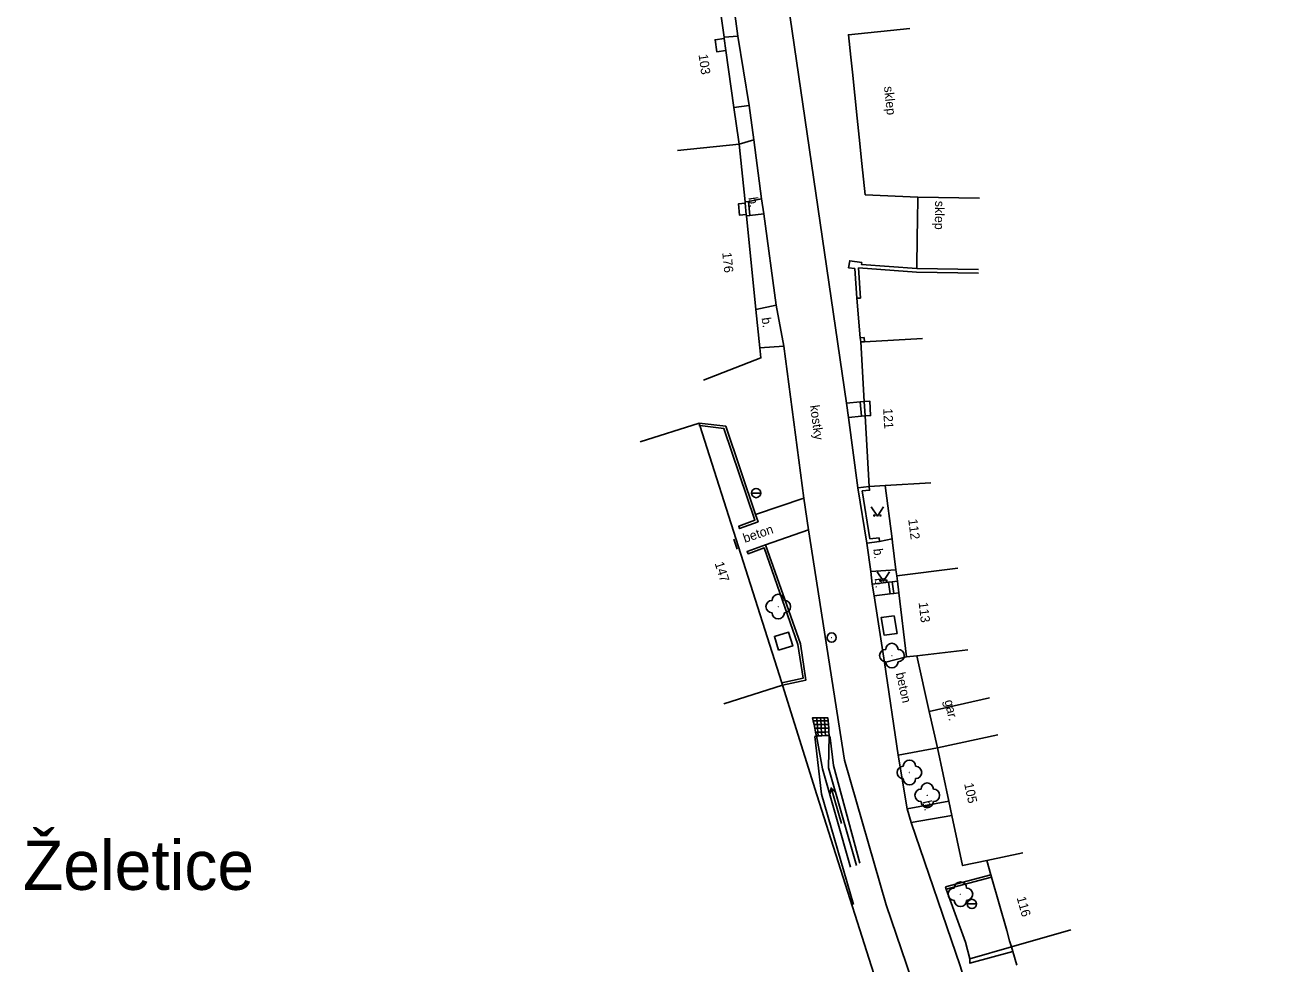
# Model space of a CAD drawing. Extents: x -582162 to -561283, y -1187583 to -1183539.
# Drawn here: x -571136.6 to -571035.3, y -1184300.9 to -1184224.9 of the extents above; entities that cross this region are included whole.
import ezdxf

# ---------------------------------------------------------------- set-up
doc = ezdxf.new("R2010")
doc.units = 0
for name, color, linetype in [('Vrstva 1', 7, 'Continuous'), ('Vrstva 10', 7, 'Continuous'), ('Vrstva 11', 7, 'Continuous'), ('Vrstva 14', 7, 'Continuous'), ('Vrstva 17', 7, 'Continuous'), ('Vrstva 3', 7, 'Continuous'), ('Vrstva 4', 7, 'Continuous'), ('Vrstva 6', 7, 'Continuous'), ('Vrstva 9', 7, 'Continuous')]:
    doc.layers.add(name, color=color, linetype=linetype)

# ---------------------------------------------------------------- blocks, each defined once
blk = doc.blocks.new('1.079')
at = {"layer": 'Vrstva 1'}
for radius in [0.75, 0.001]:
    blk.add_circle((0, -0.001), radius, dxfattribs=at)
blk = doc.blocks.new('3.130')
at = {"layer": 'Vrstva 1'}
blk.add_circle((0, 0), 0.001, dxfattribs=at)
for centre, start, end in [((-1, 0), 90, 270), ((0, 1), 0, 180), ((1, 0), 270, 90), ((0, -1), 180, 360)]:
    blk.add_arc(centre, 1, start, end, dxfattribs=at)
blk = doc.blocks.new('3.140')
at = {"layer": 'Vrstva 1'}
blk.add_lwpolyline([(-1, 1.5), (0, 0), (1, 1.5)], dxfattribs=at)
for centre in [(-0.5, 0.1), (0.5, 0.1)]:
    blk.add_circle(centre, 0.1, dxfattribs=at)
blk = doc.blocks.new('8.021')
at = {"layer": 'Vrstva 1'}
blk.add_line((-3, 0), (3, 0), dxfattribs=at)
blk.add_lwpolyline([(2, 0.5), (3, 0), (2, -0.5)], dxfattribs=at)
blk = doc.blocks.new('8.110')
at = {"layer": 'Vrstva 1'}
blk.add_line((-0.75, 0), (0.75, 0), dxfattribs=at)
blk.add_circle((0, 0), 0.75, dxfattribs=at)

msp = doc.modelspace()

# ---------------------------------------------------------------- linework, layer by layer
at = {"layer": 'Vrstva 10'}
for points in [[(-571080.05, -1184217.08), (-571078.89, -1184225.77)], [(-571075.19, -1184220.54), (-571072.2, -1184240.9), (-571070.07, -1184255.5)], [(-571080, -1184225.85), (-571078.89, -1184225.77)], [(-571078.89, -1184225.77), (-571077.97, -1184231.4)], [(-571077.97, -1184231.4), (-571079.2, -1184231.54)], [(-571077.97, -1184231.4), (-571077.6, -1184234.17)], [(-571078.78, -1184234.53), (-571077.6, -1184234.17)], [(-571077.6, -1184234.17), (-571076.96, -1184238.95)], [(-571078.01, -1184239.17), (-571078.3, -1184239.2)], [(-571078.01, -1184239.17), (-571076.96, -1184238.95)], [(-571078.01, -1184239.17), (-571077.9, -1184240.29)], [(-571076.96, -1184238.95), (-571076.79, -1184240.18)], [(-571076.79, -1184240.18), (-571077.9, -1184240.29)], [(-571076.79, -1184240.18), (-571075.77, -1184247.57)], [(-571077.9, -1184240.29), (-571078.19, -1184240.32)], [(-571077.42, -1184247.93), (-571075.77, -1184247.57)], [(-571075.77, -1184247.57), (-571075.15, -1184250.88)], [(-571075.15, -1184250.88), (-571077.1, -1184251.02)], [(-571075.15, -1184250.88), (-571073.54, -1184263.2)], [(-571070.07, -1184255.5), (-571068.97, -1184255.39)], [(-571068.64, -1184255.37), (-571068.97, -1184255.39)], [(-571068.97, -1184255.39), (-571068.86, -1184256.55)], [(-571069.91, -1184256.67), (-571070.07, -1184255.5)], [(-571069.91, -1184256.67), (-571068.86, -1184256.55)], [(-571069.15, -1184262.36), (-571069.91, -1184256.67)], [(-571068.57, -1184256.54), (-571068.86, -1184256.55)], [(-571068.44, -1184266.85), (-571069.15, -1184262.36)], [(-571077.44, -1184264.52), (-571073.54, -1184263.2)], [(-571073.54, -1184263.2), (-571073.17, -1184265.76)], [(-571076.63, -1184266.98), (-571073.17, -1184265.76)], [(-571073.17, -1184265.76), (-571070.24, -1184284.44), (-571066.86, -1184296.15), (-571063.58, -1184305.82), (-571058.91, -1184318.21), (-571051.19, -1184342.1), (-571047.14, -1184352.99), (-571044.2, -1184360.57)], [(-571067.41, -1184266.72), (-571066.39, -1184266.5)], [(-571068.12, -1184269.15), (-571068.44, -1184266.85)], [(-571066.07, -1184269), (-571068.12, -1184269.15)], [(-571067.99, -1184270.17), (-571068.12, -1184269.15)], [(-571066.67, -1184270.02), (-571067.99, -1184270.17)], [(-571067.84, -1184271.11), (-571067.99, -1184270.17)], [(-571066.37, -1184269.99), (-571066.67, -1184270.02)], [(-571066.67, -1184270.02), (-571066.53, -1184270.96)], [(-571065.96, -1184269.94), (-571066.37, -1184269.99)], [(-571066.37, -1184269.99), (-571066.24, -1184270.93)], [(-571066.53, -1184270.96), (-571067.84, -1184271.11)], [(-571067, -1184276.52), (-571067.84, -1184271.11)], [(-571066.24, -1184270.93), (-571066.53, -1184270.96)], [(-571065.85, -1184270.88), (-571066.24, -1184270.93)], [(-571065.97, -1184274.18), (-571066.23, -1184272.75), (-571067.28, -1184272.88), (-571067.02, -1184274.31), (-571065.97, -1184274.18)], [(-571075.59, -1184275.52), (-571074.44, -1184275.18), (-571074.77, -1184274.07), (-571075.92, -1184274.41), (-571075.59, -1184275.52)], [(-571065.23, -1184276.07), (-571067, -1184276.52)], [(-571067, -1184276.52), (-571065.89, -1184284.03)], [(-571072.18, -1184281), (-571072.48, -1184281), (-571072.83, -1184280.99), (-571072.77, -1184281.25)], [(-571072.77, -1184281.25), (-571072.47, -1184281.24)], [(-571072.77, -1184281.25), (-571072.71, -1184281.55)], [(-571072.71, -1184281.55), (-571072.64, -1184281.85)], [(-571072.71, -1184281.55), (-571072.44, -1184281.55)], [(-571072.47, -1184281.24), (-571072.48, -1184281)], [(-571072.44, -1184281.55), (-571072.47, -1184281.24)], [(-571072.47, -1184281.24), (-571072.16, -1184281.24)], [(-571072.42, -1184281.85), (-571072.44, -1184281.55)], [(-571072.44, -1184281.55), (-571072.14, -1184281.55)], [(-571071.88, -1184281.01), (-571072.18, -1184281)], [(-571072.16, -1184281.24), (-571072.18, -1184281)], [(-571072.16, -1184281.24), (-571071.86, -1184281.24)], [(-571072.14, -1184281.55), (-571072.16, -1184281.24)], [(-571072.14, -1184281.55), (-571071.84, -1184281.55)], [(-571072.12, -1184281.85), (-571072.14, -1184281.55)], [(-571071.56, -1184281.24), (-571071.58, -1184281.01), (-571071.88, -1184281.01)], [(-571071.86, -1184281.24), (-571071.88, -1184281.01)], [(-571071.84, -1184281.55), (-571071.86, -1184281.24)], [(-571071.86, -1184281.24), (-571071.56, -1184281.24)], [(-571071.84, -1184281.55), (-571071.54, -1184281.54)], [(-571071.82, -1184281.85), (-571071.84, -1184281.55)], [(-571071.54, -1184281.54), (-571071.56, -1184281.24)], [(-571071.52, -1184281.84), (-571071.54, -1184281.54)], [(-571072.64, -1184281.85), (-571072.58, -1184282.15)], [(-571072.64, -1184281.85), (-571072.42, -1184281.85)], [(-571072.58, -1184282.15), (-571072.51, -1184282.45)], [(-571072.58, -1184282.15), (-571072.4, -1184282.15)], [(-571072.51, -1184282.45), (-571072.38, -1184282.45)], [(-571072.51, -1184282.45), (-571072.03, -1184285.12), (-571069.76, -1184293.1)], [(-571072.4, -1184282.15), (-571072.42, -1184281.85)], [(-571072.42, -1184281.85), (-571072.12, -1184281.85)], [(-571072.4, -1184282.15), (-571072.1, -1184282.15)], [(-571072.38, -1184282.45), (-571072.4, -1184282.15)], [(-571072.38, -1184282.45), (-571072.08, -1184282.45)], [(-571072.1, -1184282.15), (-571072.12, -1184281.85)], [(-571072.12, -1184281.85), (-571071.82, -1184281.85)], [(-571072.08, -1184282.45), (-571072.1, -1184282.15)], [(-571072.1, -1184282.15), (-571071.8, -1184282.15)], [(-571072.08, -1184282.45), (-571071.78, -1184282.44)], [(-571071.82, -1184281.85), (-571071.52, -1184281.84)], [(-571071.8, -1184282.15), (-571071.82, -1184281.85)], [(-571071.8, -1184282.15), (-571071.5, -1184282.14)], [(-571071.78, -1184282.44), (-571071.8, -1184282.15)], [(-571071.78, -1184282.44), (-571071.48, -1184282.44)], [(-571071.48, -1184282.44), (-571071.53, -1184285.05), (-571069.28, -1184292.96)], [(-571071.5, -1184282.14), (-571071.52, -1184281.84)], [(-571071.48, -1184282.44), (-571071.5, -1184282.14)], [(-571062.71, -1184283.43), (-571065.89, -1184284.03)], [(-571065.89, -1184284.03), (-571065.17, -1184288.38)], [(-571061.79, -1184287.75), (-571065.17, -1184288.38)], [(-571065.17, -1184288.38), (-571064.84, -1184289.49)], [(-571064.84, -1184289.49), (-571061.54, -1184288.92)], [(-571064.84, -1184289.49), (-571060.87, -1184301.1), (-571060.51, -1184302.26), (-571056.44, -1184314.98), (-571048.13, -1184338.76), (-571043.35, -1184351.66), (-571035.28, -1184373.64)]]:
    msp.add_lwpolyline(points, dxfattribs=at)
at = {"layer": 'Vrstva 4'}
for points in [[(-571081.44, -1184221.62), (-571080.82, -1184221.54), (-571080.8, -1184221.69), (-571080.59, -1184221.66), (-571080, -1184225.85)], [(-571080, -1184225.85), (-571079.99, -1184225.95)], [(-571079.99, -1184225.95), (-571079.85, -1184226.94)], [(-571064.95, -1184225.14), (-571069.92, -1184225.66), (-571069.73, -1184227.48)], [(-571079.85, -1184226.94), (-571079.2, -1184231.54)], [(-571069.6, -1184228.69), (-571069.21, -1184232.42)], [(-571069.05, -1184233.96), (-571068.83, -1184236.09)], [(-571083.76, -1184235.04), (-571078.78, -1184234.53)], [(-571078.81, -1184234.34), (-571078.78, -1184234.53)], [(-571078.78, -1184234.53), (-571078.3, -1184239.2)], [(-571068.69, -1184237.37), (-571068.56, -1184238.62), (-571064.3, -1184238.83)], [(-571078.3, -1184239.2), (-571078.29, -1184239.3)], [(-571064.3, -1184238.83), (-571064.33, -1184240.75)], [(-571059.3, -1184238.91), (-571064.3, -1184238.83)], [(-571078.29, -1184239.3), (-571078.2, -1184240.22)], [(-571078.2, -1184240.22), (-571078.19, -1184240.32)], [(-571078.19, -1184240.32), (-571077.42, -1184247.93)], [(-571064.35, -1184241.98), (-571064.39, -1184244.6)], [(-571064.39, -1184244.6), (-571059.39, -1184244.68)], [(-571063.93, -1184250.26), (-571068.62, -1184250.53)], [(-571077.1, -1184251.02), (-571077.02, -1184251.84), (-571081.67, -1184253.65)], [(-571068.62, -1184250.53), (-571068.92, -1184250.55)], [(-571068.92, -1184250.55), (-571068.64, -1184255.37)], [(-571068.64, -1184255.37), (-571068.57, -1184256.54)], [(-571086.79, -1184258.64), (-571082.03, -1184257.12)], [(-571082.03, -1184257.12), (-571081.96, -1184257.33)], [(-571081.96, -1184257.33), (-571075.32, -1184278.16)], [(-571068.57, -1184256.54), (-571068.25, -1184262.26)], [(-571068.25, -1184262.26), (-571066.94, -1184262.18)], [(-571066.94, -1184262.18), (-571063.25, -1184261.97)], [(-571066.94, -1184262.18), (-571066.39, -1184266.5)], [(-571066.39, -1184266.5), (-571066.35, -1184266.79)], [(-571066.07, -1184269), (-571066.01, -1184269.5)], [(-571061.05, -1184268.88), (-571066.01, -1184269.5)], [(-571066.01, -1184269.5), (-571065.96, -1184269.94)], [(-571065.85, -1184270.88), (-571065.23, -1184276.07)], [(-571064.38, -1184275.97), (-571060.26, -1184275.48)], [(-571065.23, -1184276.07), (-571064.38, -1184275.97)], [(-571075.26, -1184278.35), (-571080.03, -1184279.87)], [(-571075.32, -1184278.16), (-571075.26, -1184278.35)], [(-571058.49, -1184279.39), (-571063.37, -1184280.49)], [(-571063.37, -1184280.49), (-571062.71, -1184283.43)], [(-571057.82, -1184282.38), (-571062.71, -1184283.43)], [(-571062.71, -1184283.43), (-571061.79, -1184287.75)], [(-571061.54, -1184288.92), (-571060.67, -1184292.97), (-571058.72, -1184292.56)], [(-571058.72, -1184292.56), (-571055.78, -1184291.93)], [(-571058.39, -1184293.71), (-571058.34, -1184293.9)], [(-571058.34, -1184293.9), (-571057.1, -1184298.22)], [(-571051.91, -1184298.19), (-571056.72, -1184299.56)], [(-571056.86, -1184299.08), (-571056.72, -1184299.56)], [(-571056.6, -1184299.94), (-571056.72, -1184299.56)]]:
    msp.add_lwpolyline(points, dxfattribs=at)
at = {"layer": 'Vrstva 9'}
for points in [[(-571079.85, -1184226.94), (-571080.59, -1184227.04), (-571080.73, -1184226.06), (-571079.99, -1184225.95)], [(-571069.73, -1184227.48), (-571069.6, -1184228.69)], [(-571079.2, -1184231.54), (-571078.81, -1184234.34)], [(-571069.21, -1184232.42), (-571069.05, -1184233.96)], [(-571068.83, -1184236.09), (-571068.69, -1184237.37)], [(-571078.2, -1184240.22), (-571078.75, -1184240.27), (-571078.84, -1184239.36), (-571078.29, -1184239.3)], [(-571064.33, -1184240.75), (-571064.35, -1184241.98)], [(-571069.24, -1184247.01), (-571069.41, -1184244.61), (-571069.91, -1184244.53), (-571069.82, -1184243.97), (-571068.85, -1184244.12), (-571068.87, -1184244.27), (-571064.39, -1184244.6)], [(-571069.12, -1184244.55), (-571068.94, -1184246.99)], [(-571059.39, -1184244.98), (-571064.42, -1184244.9), (-571069.12, -1184244.55)], [(-571069.24, -1184247.01), (-571068.94, -1184246.99)], [(-571069.24, -1184247.01), (-571068.96, -1184250.22)], [(-571077.42, -1184247.93), (-571077.1, -1184251.02)], [(-571068.96, -1184250.22), (-571068.66, -1184250.19), (-571068.62, -1184250.53)], [(-571068.92, -1184250.55), (-571068.96, -1184250.22)], [(-571068.57, -1184256.54), (-571068.13, -1184256.51), (-571068.19, -1184255.34), (-571068.64, -1184255.37)], [(-571081.96, -1184257.33), (-571082.05, -1184257.32)], [(-571082.03, -1184257.12), (-571079.86, -1184257.38), (-571077.44, -1184264.52)], [(-571077.44, -1184264.52), (-571077.24, -1184265.12), (-571078.74, -1184265.67), (-571078.81, -1184265.48), (-571077.5, -1184265), (-571080.01, -1184257.57), (-571081.96, -1184257.33)], [(-571068.25, -1184262.26), (-571069.15, -1184262.36)], [(-571068.81, -1184262.62), (-571068.21, -1184262.56), (-571068.25, -1184262.26)], [(-571068.81, -1184262.62), (-571068.19, -1184266.51)], [(-571079.2, -1184266.52), (-571078.93, -1184267.34)], [(-571068.19, -1184266.51), (-571067.44, -1184266.42), (-571067.41, -1184266.72)], [(-571075.32, -1184278.16), (-571073.6, -1184277.79), (-571074.01, -1184275.06), (-571076.75, -1184267.24), (-571078.06, -1184267.71), (-571078.13, -1184267.53), (-571076.63, -1184266.98)], [(-571076.63, -1184266.98), (-571073.81, -1184275.01), (-571073.37, -1184277.94), (-571075.26, -1184278.35)], [(-571067.41, -1184266.72), (-571068.44, -1184266.85)], [(-571066.35, -1184266.79), (-571066.07, -1184269)], [(-571065.96, -1184269.94), (-571065.85, -1184270.88)], [(-571064.38, -1184275.97), (-571063.37, -1184280.49)], [(-571049.25, -1184362.99), (-571054.56, -1184343.53), (-571060.54, -1184324.73), (-571072.47, -1184287.25), (-571075.26, -1184278.35)], [(-571069.5, -1184296.12), (-571072.1, -1184287.18), (-571072.65, -1184282.52), (-571072.51, -1184282.45)], [(-571071.48, -1184282.44), (-571071.4, -1184282.62), (-571071.14, -1184284.85), (-571068.99, -1184292.78)], [(-571061.79, -1184287.75), (-571061.54, -1184288.92)], [(-571058.72, -1184292.56), (-571058.39, -1184293.71)], [(-571058.39, -1184293.71), (-571062.06, -1184294.7)], [(-571058.34, -1184293.9), (-571061.99, -1184294.89)], [(-571062.06, -1184294.7), (-571061.99, -1184294.89)], [(-571061.99, -1184294.89), (-571060.45, -1184299.19), (-571060.09, -1184300.52)], [(-571057.1, -1184298.22), (-571056.86, -1184299.08)], [(-571060.09, -1184300.52), (-571056.72, -1184299.56)], [(-571060.09, -1184300.52), (-571060.08, -1184300.88), (-571056.6, -1184299.94)], [(-571056.27, -1184301.04), (-571056.6, -1184299.94)]]:
    msp.add_lwpolyline(points, dxfattribs=at)

# ---------------------------------------------------------------- block references
at = {"layer": 'Vrstva 1', "xscale": 0.5, "yscale": 0.5}
msp.add_blockref('1.079', (-571071.28, -1184274.5), dxfattribs=at)
at = {"layer": 'Vrstva 11', "xscale": 0.5, "yscale": 0.5}
for p in [(-571075.61, -1184271.99), (-571066.4, -1184275.96), (-571064.98, -1184285.43), (-571063.54, -1184287.28), (-571060.85, -1184295.29)]:
    msp.add_blockref('3.130', p, dxfattribs=at)
at = {"layer": 'Vrstva 3', "xscale": 0.5, "yscale": 0.5}
for p in [(-571067.57, -1184264.66), (-571067.09, -1184269.93)]:
    msp.add_blockref('3.140', p, dxfattribs=at)
at = {"layer": 'Vrstva 3', "xscale": 0.5, "yscale": 0.5, "rotation": 106.06208510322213}
msp.add_blockref('8.021', (-571070.91, -1184288.12), dxfattribs=at)
at = {"layer": 'Vrstva 9', "xscale": 0.5, "yscale": 0.5}
for p in [(-571077.4, -1184262.79), (-571059.92, -1184296.08)]:
    msp.add_blockref('8.110', p, dxfattribs=at)

# ---------------------------------------------------------------- texts
at = {"layer": 'Vrstva 14'}
for s, rotation, p in [(' sklep ', 275.994, (-571067.07, -1184229.59)), (' b.', 277.855, (-571078.07, -1184238.58)), (' sklep ', 269.126, (-571062.89, -1184238.83)), (' b.', 277.855, (-571077, -1184248.33)), (' kostky', 277.445, (-571073.07, -1184255.43)), (' beton', 18.721, (-571078.58, -1184266.92)), (' b.', 276.826, (-571067.94, -1184267.05)), (' b.', 276.826, (-571067.84, -1184269.43)), (' beton', 282.666, (-571066.15, -1184277.13)), (' gar. ', 282.673, (-571062.2, -1184279.35)), (' b.', 282.666, (-571063.99, -1184287.51))]:
    msp.add_text(s, height=0.75, rotation=rotation, dxfattribs=at).set_placement(p)
at = {"layer": 'Vrstva 17'}
msp.add_text('Želetice', height=4, dxfattribs=at).set_placement((-571136.81, -1184294.94))
at = {"layer": 'Vrstva 6'}
for s, rotation, p in [('103', 277.968, (-571082.07, -1184227.27)), ('176', 275.835, (-571080.15, -1184243.31)), ('121', 273.304, (-571067.11, -1184255.94)), ('112', 277.202, (-571065.08, -1184264.93)), ('147', 287.676, (-571080.77, -1184268.48)), ('113', 276.826, (-571064.24, -1184271.66)), ('105', 282.032, (-571060.55, -1184286.35)), ('116', 285.887, (-571056.3, -1184295.58))]:
    msp.add_text(s, height=0.75, rotation=rotation, dxfattribs=at).set_placement(p)

doc.saveas('drawing.dxf')
